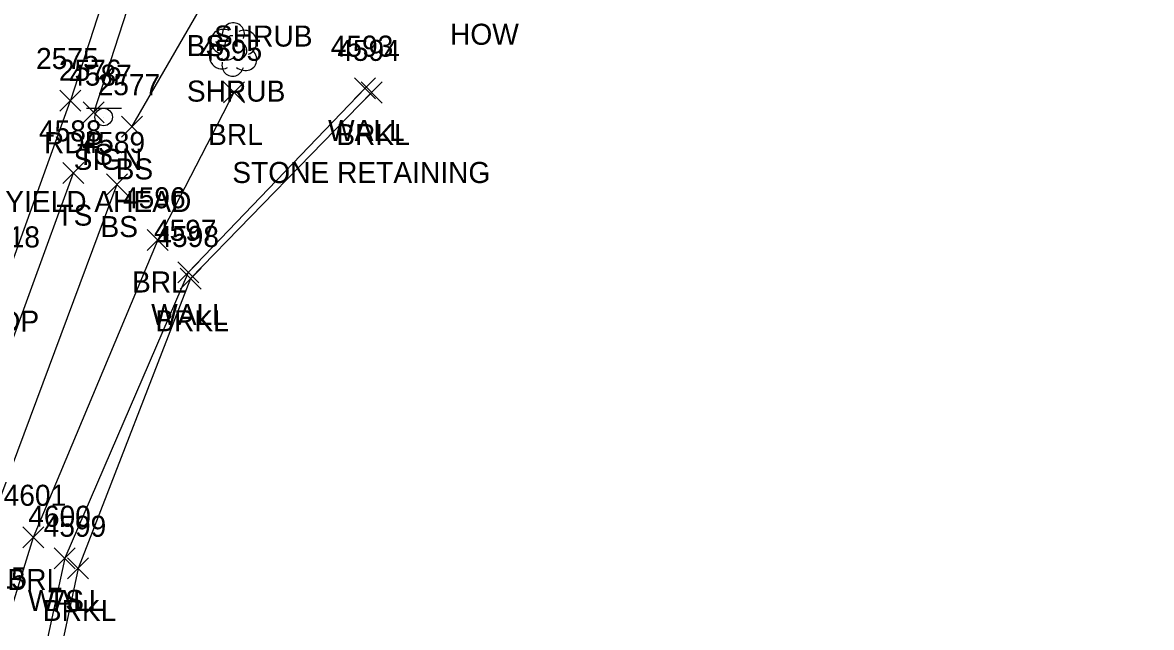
# Model space of a CAD drawing. Extents: x 1653135 to 1655489, y 602711 to 605684.
# Drawn here: x 1653657.5 to 1653764.8, y 605031.7 to 605089.2 of the extents above; entities that cross this region are included whole.
import ezdxf

# ---------------------------------------------------------------- set-up
doc = ezdxf.new("R2010")
doc.units = 0
for name, color, linetype in [('L_A', 7, 'Continuous'), ('L_C', 7, 'Continuous'), ('L_I', 7, 'Continuous'), ('L_TIC', 7, 'Continuous'), ('LABL', 7, 'Continuous'), ('LAWE', 7, 'Continuous'), ('LELB', 7, 'Continuous'), ('LSH', 7, 'Continuous'), ('LW', 7, 'Continuous'), ('M_I', 7, 'Continuous'), ('P_A', 7, 'Continuous'), ('P_I', 7, 'Continuous'), ('P_TIC', 7, 'Continuous'), ('PET', 7, 'Continuous'), ('S_A', 7, 'Continuous'), ('S_C', 7, 'Continuous'), ('S_I', 7, 'Continuous'), ('SSGN', 7, 'Continuous')]:
    doc.layers.add(name, color=color, linetype=linetype)

msp = doc.modelspace()

# ---------------------------------------------------------------- linework, layer by layer
at = {"layer": 'L_TIC'}
for points in [[(1653676.56, 605081.53), (1653678.56, 605083.53)], [(1653678.56, 605081.53), (1653676.56, 605083.53)], [(1653676.56, 605081.53), (1653678.56, 605083.53)], [(1653678.56, 605081.53), (1653676.56, 605083.53)], [(1653689.02, 605081.92), (1653691.02, 605083.92)], [(1653691.02, 605081.92), (1653689.02, 605083.92)], [(1653689.02, 605081.92), (1653691.02, 605083.92)], [(1653691.02, 605081.92), (1653689.02, 605083.92)], [(1653689.64, 605081.52), (1653691.64, 605083.52)], [(1653691.64, 605081.52), (1653689.64, 605083.52)], [(1653689.64, 605081.52), (1653691.64, 605083.52)], [(1653691.64, 605081.52), (1653689.64, 605083.52)], [(1653663.24, 605079.64), (1653665.24, 605081.64)], [(1653665.24, 605079.64), (1653663.24, 605081.64)], [(1653663.24, 605079.64), (1653665.24, 605081.64)], [(1653665.24, 605079.64), (1653663.24, 605081.64)], [(1653666.87, 605078.26), (1653668.87, 605080.26)], [(1653668.87, 605078.26), (1653666.87, 605080.26)], [(1653666.87, 605078.26), (1653668.87, 605080.26)], [(1653668.87, 605078.26), (1653666.87, 605080.26)], [(1653661.29, 605073.87), (1653663.29, 605075.87)], [(1653663.29, 605073.87), (1653661.29, 605075.87)], [(1653661.29, 605073.87), (1653663.29, 605075.87)], [(1653663.29, 605073.87), (1653661.29, 605075.87)], [(1653665.44, 605072.78), (1653667.44, 605074.78)], [(1653667.44, 605072.78), (1653665.44, 605074.78)], [(1653665.44, 605072.78), (1653667.44, 605074.78)], [(1653667.44, 605072.78), (1653665.44, 605074.78)], [(1653669.33, 605067.52), (1653671.33, 605069.52)], [(1653671.33, 605067.52), (1653669.33, 605069.52)], [(1653669.33, 605067.52), (1653671.33, 605069.52)], [(1653671.33, 605067.52), (1653669.33, 605069.52)], [(1653672.22, 605064.43), (1653674.22, 605066.43)], [(1653674.22, 605064.43), (1653672.22, 605066.43)], [(1653672.22, 605064.43), (1653674.22, 605066.43)], [(1653674.22, 605064.43), (1653672.22, 605066.43)], [(1653672.45, 605063.84), (1653674.45, 605065.84)], [(1653674.45, 605063.84), (1653672.45, 605065.84)], [(1653672.45, 605063.84), (1653674.45, 605065.84)], [(1653674.45, 605063.84), (1653672.45, 605065.84)], [(1653657.5, 605039.26), (1653659.5, 605041.26)], [(1653659.5, 605039.26), (1653657.5, 605041.26)], [(1653657.5, 605039.26), (1653659.5, 605041.26)], [(1653659.5, 605039.26), (1653657.5, 605041.26)], [(1653660.49, 605037.27), (1653662.49, 605039.27)], [(1653662.49, 605037.27), (1653660.49, 605039.27)], [(1653660.49, 605037.27), (1653662.49, 605039.27)], [(1653662.49, 605037.27), (1653660.49, 605039.27)], [(1653660.49, 605037.27), (1653662.49, 605039.27)], [(1653662.49, 605037.27), (1653660.49, 605039.27)], [(1653660.49, 605037.27), (1653662.49, 605039.27)], [(1653662.49, 605037.27), (1653660.49, 605039.27)], [(1653661.75, 605036.32), (1653663.75, 605038.32)], [(1653663.75, 605036.32), (1653661.75, 605038.32)], [(1653661.75, 605036.32), (1653663.75, 605038.32)], [(1653663.75, 605036.32), (1653661.75, 605038.32)]]:
    msp.add_lwpolyline(points, dxfattribs=at)
at = {"layer": 'LABL'}
msp.add_lwpolyline([(1653677.56, 605082.53), (1653670.33, 605068.52), (1653658.5, 605040.26), (1653649.1, 605009.98), (1653633.9, 604989.13), (1653629.28, 604976.5), (1653652.08, 604947.95)], dxfattribs=at)
at = {"layer": 'LAWE'}
msp.add_lwpolyline([(1653690.64, 605082.52), (1653673.45, 605064.84), (1653662.75, 605037.32), (1653654.66, 604999.36), (1653645.61, 604987.18), (1653658.44, 604958.23)], dxfattribs=at)
at = {"layer": 'LELB'}
for points in [[(1653697.93, 605169.54), (1653691.87, 605162.42), (1653686.35, 605146.05), (1653676.86, 605119.5), (1653664.24, 605080.64)], [(1653667.87, 605079.26), (1653674.63, 605090.98), (1653679.02, 605106.01)], [(1653662.29, 605074.87), (1653650, 605041.23), (1653640.61, 605014.97), (1653629.07, 604987.93), (1653624.54, 604977.96), (1653617.89, 604960.92), (1653608.74, 604938.37), (1653593.64, 604901.03), (1653591.96, 604896.77), (1653591.03, 604893.73), (1653583.74, 604874.61)], [(1653666.44, 605073.78), (1653654.06, 605040.64), (1653644.08, 605013.76), (1653633.9, 604989.13)], [(1653661.49, 605038.27), (1653653.57, 605001.87), (1653643.8, 604988.14), (1653655.69, 604958.91)]]:
    msp.add_lwpolyline(points, dxfattribs=at)
at = {"layer": 'LSH'}
msp.add_line((1653677.46, 605086.65), (1653677.46, 605086.65), dxfattribs=at)
msp.add_line((1653677.46, 605086.65), (1653677.46, 605086.65), dxfattribs=at)
msp.add_arc((1653677.51, 605088.09), 1.05, 335.5272, 180.9563, dxfattribs=at)
for centre, major_axis, ratio, start_param, end_param in [((1653676.67, 605087.32), (1.21, -0.51), 0.895232, 1.570796, 4.712389), ((1653677.25, 605087.11), (-0.208, -0.792), 0.645439, 3.141593, 6.283185), ((1653678.5, 605087.24), (-1.14, -0.48), 0.949671, 1.570796, 4.712389), ((1653676.38, 605085.94), (0.58, -1.04), 0.959034, 3.141593, 6.283185), ((1653677.96, 605086.49), (-0.5, 0.667), 0.989748, 3.141593, 6.283185), ((1653678.46, 605085.82), (-1.09, 0.79), 0.841452, 1.570796, 4.712389), ((1653677, 605085.9), (-0.625, -0.083), 0.423636, 0, 3.141593), ((1653677.46, 605085.15), (0.26, 1.06), 0.942809, 1.570796, 4.712389)]:
    msp.add_ellipse(centre, major_axis=major_axis, ratio=ratio, start_param=start_param, end_param=end_param, dxfattribs=at)
at = {"layer": 'LW'}
msp.add_lwpolyline([(1653690.02, 605082.92), (1653673.22, 605065.43), (1653661.49, 605038.27)], dxfattribs=at)
at = {"layer": 'P_TIC'}
for points in [[(1653661.02, 605080.75), (1653663.02, 605082.75)], [(1653663.02, 605080.75), (1653661.02, 605082.75)], [(1653661.02, 605080.75), (1653663.02, 605082.75)], [(1653663.02, 605080.75), (1653661.02, 605082.75)]]:
    msp.add_lwpolyline(points, dxfattribs=at)
at = {"layer": 'PET'}
for points in [[(1653654.52, 605279.78), (1653665.48, 605274.48), (1653678.07, 605269.65), (1653696.03, 605266.47), (1653709.03, 605265.37), (1653717.53, 605266.07), (1653726.65, 605268.27), (1653743.09, 605277.11), (1653755.46, 605259.25), (1653765.92, 605244.56), (1653757.56, 605236.88), (1653747.5, 605222.75), (1653729.71, 605207.17), (1653718.29, 605197.38), (1653709.64, 605189.34), (1653699.38, 605174.78), (1653695.37, 605174.4), (1653690.14, 605165.65), (1653683.77, 605149.18), (1653674.35, 605119.83), (1653662.02, 605081.75)], [(1653655.92, 605064.8), (1653662.02, 605081.75)]]:
    msp.add_lwpolyline(points, dxfattribs=at)
at = {"layer": 'SSGN'}
for p, q in [((1653663.54, 605081.02), (1653666.88, 605081.02)), ((1653665.19, 605080.19), (1653665.19, 605080.19))]:
    msp.add_line(p, q, dxfattribs=at)
msp.add_circle((1653665.19, 605080.19), 0.833, dxfattribs=at)

# ---------------------------------------------------------------- texts
at = {"layer": 'L_A'}
for s, p in [('SHRUB', (1653675.67, 605086.88)), ('HOW', (1653698.1, 605087.05)), ('HOW', (1653698.1, 605087.05)), ('BS', (1653673.07, 605085.98)), ('BS', (1653673.07, 605085.98)), ('SHRUB', (1653673.09, 605081.65)), ('BRL', (1653675.11, 605077.53)), ('BRL', (1653675.11, 605077.53)), ('WALL', (1653686.51, 605077.92)), ('WALL', (1653686.51, 605077.92)), ('BRKL', (1653687.29, 605077.52)), ('BRKL', (1653687.29, 605077.52)), ('TS', (1653662.65, 605075.64)), ('TS', (1653662.65, 605075.64)), ('BS', (1653666.32, 605074.26)), ('BS', (1653666.32, 605074.26)), ('TS', (1653660.7, 605069.87)), ('TS', (1653660.7, 605069.87)), ('BS', (1653664.88, 605068.78)), ('BS', (1653664.88, 605068.78)), ('BRL', (1653667.88, 605063.52)), ('BRL', (1653667.88, 605063.52)), ('WALL', (1653669.7, 605060.43)), ('WALL', (1653669.7, 605060.43)), ('BRKL', (1653670.09, 605059.84)), ('BRKL', (1653670.09, 605059.84)), ('BRL', (1653656.04, 605035.26)), ('BRL', (1653656.04, 605035.26)), ('WALL', (1653657.98, 605033.27)), ('WALL', (1653657.98, 605033.27)), ('TS', (1653659.9, 605033.27)), ('TS', (1653659.9, 605033.27)), ('BRKL', (1653659.4, 605032.32)), ('BRKL', (1653659.4, 605032.32))]:
    msp.add_text(s, height=2, dxfattribs=at).set_placement(p)
at = {"layer": 'L_C'}
msp.add_text('STONE RETAINING', height=2, dxfattribs=at).set_placement((1653677.41, 605073.92))
msp.add_text('STONE RETAINING', height=2, dxfattribs=at).set_placement((1653677.41, 605073.92))
at = {"layer": 'L_I'}
for s, p in [('4593', (1653686.76, 605085.92)), ('4593', (1653686.76, 605085.92)), ('4595', (1653674.3, 605085.53)), ('4595', (1653674.3, 605085.53)), ('4594', (1653687.38, 605085.52)), ('4594', (1653687.38, 605085.52)), ('2576', (1653660.93, 605083.64)), ('2576', (1653660.93, 605083.64)), ('2577', (1653664.61, 605082.26)), ('2577', (1653664.61, 605082.26)), ('4588', (1653659.03, 605077.87)), ('4588', (1653659.03, 605077.87)), ('4589', (1653663.17, 605076.78)), ('4589', (1653663.17, 605076.78)), ('4596', (1653667.02, 605071.52)), ('4596', (1653667.02, 605071.52)), ('4597', (1653669.96, 605068.43)), ('4597', (1653669.96, 605068.43)), ('4598', (1653670.19, 605067.84)), ('4598', (1653670.19, 605067.84)), ('4601', (1653655.68, 605043.26)), ('4601', (1653655.68, 605043.26)), ('4600', (1653658.02, 605041.27)), ('4600', (1653658.02, 605041.27)), ('4600', (1653658.02, 605041.27)), ('4600', (1653658.02, 605041.27)), ('4599', (1653659.48, 605040.32)), ('4599', (1653659.48, 605040.32))]:
    msp.add_text(s, height=2, dxfattribs=at).set_placement(p)
at = {"layer": 'M_I'}
msp.add_text('4615', height=2, dxfattribs=at).set_placement((1653651.93, 605035.4))
at = {"layer": 'P_A'}
for p in [(1653659.51, 605076.75), (1653659.51, 605076.75), (1653653.41, 605059.8), (1653653.41, 605059.8)]:
    msp.add_text('RDP', height=2, dxfattribs=at).set_placement(p)
at = {"layer": 'P_I'}
for s, p in [('2575', (1653658.76, 605084.75)), ('2575', (1653658.76, 605084.75)), ('4618', (1653653.18, 605067.8)), ('4618', (1653653.18, 605067.8))]:
    msp.add_text(s, height=2, dxfattribs=at).set_placement(p)
at = {"layer": 'S_A'}
msp.add_text('SIGN', height=2, dxfattribs=at).set_placement((1653662.33, 605075.17))
at = {"layer": 'S_C'}
msp.add_text('YIELD AHEAD', height=2, dxfattribs=at).set_placement((1653655.83, 605071.17))
at = {"layer": 'S_I'}
msp.add_text('4587', height=2, dxfattribs=at).set_placement((1653661.91, 605083.17))

doc.saveas('drawing.dxf')
